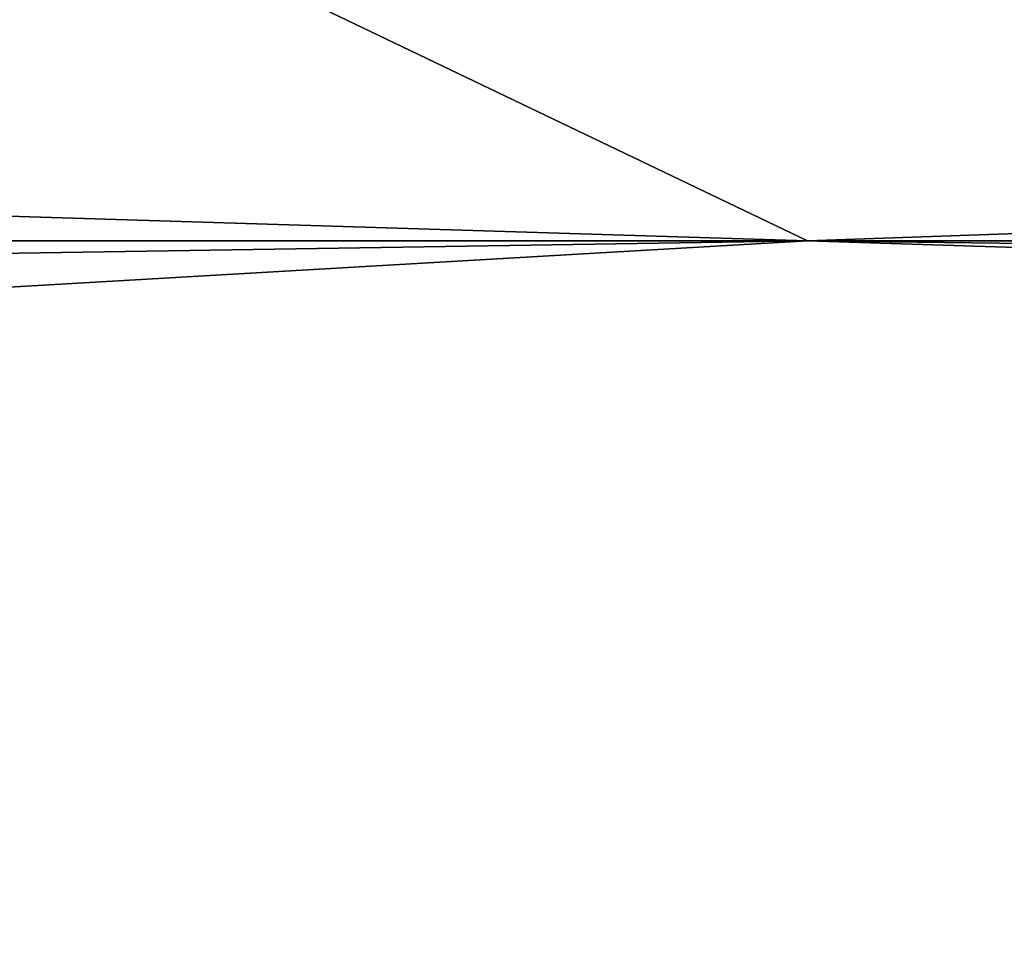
# Model space of a CAD drawing. Header units: millimetres. Extents: x -522 to 188, y -54 to 63.
# Tile 280 of 656: x -4.22087 to -4.2165, y -36.79586 to -36.79173. Entities that reach past the tile are written whole.
import ezdxf

# ---------------------------------------------------------------- set-up
doc = ezdxf.new("R2010")
doc.units = ezdxf.units.MM
doc.header["$LTSCALE"] = 65.185185
for name, color, linetype in [('1', 7, 'CONTINUOUS'), ('2', 7, 'CONTINUOUS'), ('8', 7, 'CONTINUOUS'), ('9', 7, 'CONTINUOUS')]:
    doc.layers.add(name, color=color, linetype=linetype)

msp = doc.modelspace()

# ---------------------------------------------------------------- linework, layer by layer
at = {"layer": '1', "color": 7, "linetype": 'CONTINUOUS'}
for points in [[(-4.178713, 23, -12.3100917), (-4.974943, -36.8, -12.0104057), (-4.9497475, 4.8466881, -12.0208153), (-4.178713, 23, -12.3100917)], [(-4.974943, -36.8, -12.0104057), (-4.178713, 23, -12.3100917), (-4.178775, -36.8, -12.3100676), (-4.974943, -36.8, -12.0104057)]]:
    msp.add_3dface(points, dxfattribs=at)
at = {"layer": '2', "color": 7, "linetype": 'CONTINUOUS'}
for points in [[(-4.178775, -36.8, 12.3100676), (-4.9748846, 23, 12.0104339), (-4.974943, -36.8, 12.0104057), (-4.178775, -36.8, 12.3100676)], [(-4.178713, 23, 12.3100917), (-4.9748846, 23, 12.0104339), (-4.178775, -36.8, 12.3100676), (-4.178713, 23, 12.3100917)]]:
    msp.add_3dface(points, dxfattribs=at)
at = {"layer": '8', "color": 3, "linetype": 'CONTINUOUS'}
for points in [[(-4.2173768, -36.7927089, -10.1816483), (-4.8742587, -36.7927089, -9.8840189), (-4.2628764, -36.7709129, -10.2914941), (-4.2173768, -36.7927089, -10.1816483)], [(-3.5806534, -36.7709129, -10.5482647), (-4.2173768, -36.7927089, -10.1816483), (-4.2628764, -36.7709129, -10.2914941), (-3.5806534, -36.7709129, -10.5482647)], [(-3.5424354, -36.7927089, -10.4356782), (-4.2173768, -36.7927089, -10.1816483), (-3.5806534, -36.7709129, -10.5482647), (-3.5424354, -36.7927089, -10.4356782)], [(-4.2173768, -36.7927089, -10.1816483), (-4.6816195, -36.8, -9.8433952), (-4.8742587, -36.7927089, -9.8840189), (-4.2173768, -36.7927089, -10.1816483)], [(-4.3427616, -36.8, -9.9975121), (-4.6816195, -36.8, -9.8433952), (-4.2173768, -36.7927089, -10.1816483), (-4.3427616, -36.8, -9.9975121)], [(-3.998883, -36.8, -10.1399671), (-4.3427616, -36.8, -9.9975121), (-4.2173768, -36.7927089, -10.1816483), (-3.998883, -36.8, -10.1399671)], [(-3.5424354, -36.7927089, -10.4356782), (-3.998883, -36.8, -10.1399671), (-4.2173768, -36.7927089, -10.1816483), (-3.5424354, -36.7927089, -10.4356782)]]:
    msp.add_3dface(points, dxfattribs=at)
at = {"layer": '9', "color": 3, "linetype": 'CONTINUOUS'}
for points in [[(-4.8742587, -36.7927089, 9.8840189), (-4.2173768, -36.7927089, 10.1816483), (-4.9268452, -36.7709129, 9.9906538), (-4.8742587, -36.7927089, 9.8840189)], [(-4.9268452, -36.7709129, 9.9906538), (-4.2173768, -36.7927089, 10.1816483), (-4.2628764, -36.7709129, 10.2914941), (-4.9268452, -36.7709129, 9.9906538)], [(-4.2173768, -36.7927089, 10.1816483), (-3.5424354, -36.7927089, 10.4356782), (-4.2628764, -36.7709129, 10.2914941), (-4.2173768, -36.7927089, 10.1816483)], [(-4.2628764, -36.7709129, 10.2914941), (-3.5424354, -36.7927089, 10.4356782), (-3.5806534, -36.7709129, 10.5482647), (-4.2628764, -36.7709129, 10.2914941)], [(-4.8742587, -36.7927089, 9.8840189), (-4.3427608, -36.8, 9.9975124), (-4.2173768, -36.7927089, 10.1816483), (-4.8742587, -36.7927089, 9.8840189)], [(-4.3427608, -36.8, 9.9975124), (-3.9988822, -36.8, 10.1399675), (-4.2173768, -36.7927089, 10.1816483), (-4.3427608, -36.8, 9.9975124)], [(-3.9988822, -36.8, 10.1399675), (-3.650379, -36.8, 10.2705679), (-4.2173768, -36.7927089, 10.1816483), (-3.9988822, -36.8, 10.1399675)], [(-4.2173768, -36.7927089, 10.1816483), (-3.650379, -36.8, 10.2705679), (-3.5424354, -36.7927089, 10.4356782), (-4.2173768, -36.7927089, 10.1816483)]]:
    msp.add_3dface(points, dxfattribs=at)

doc.saveas('drawing.dxf')
